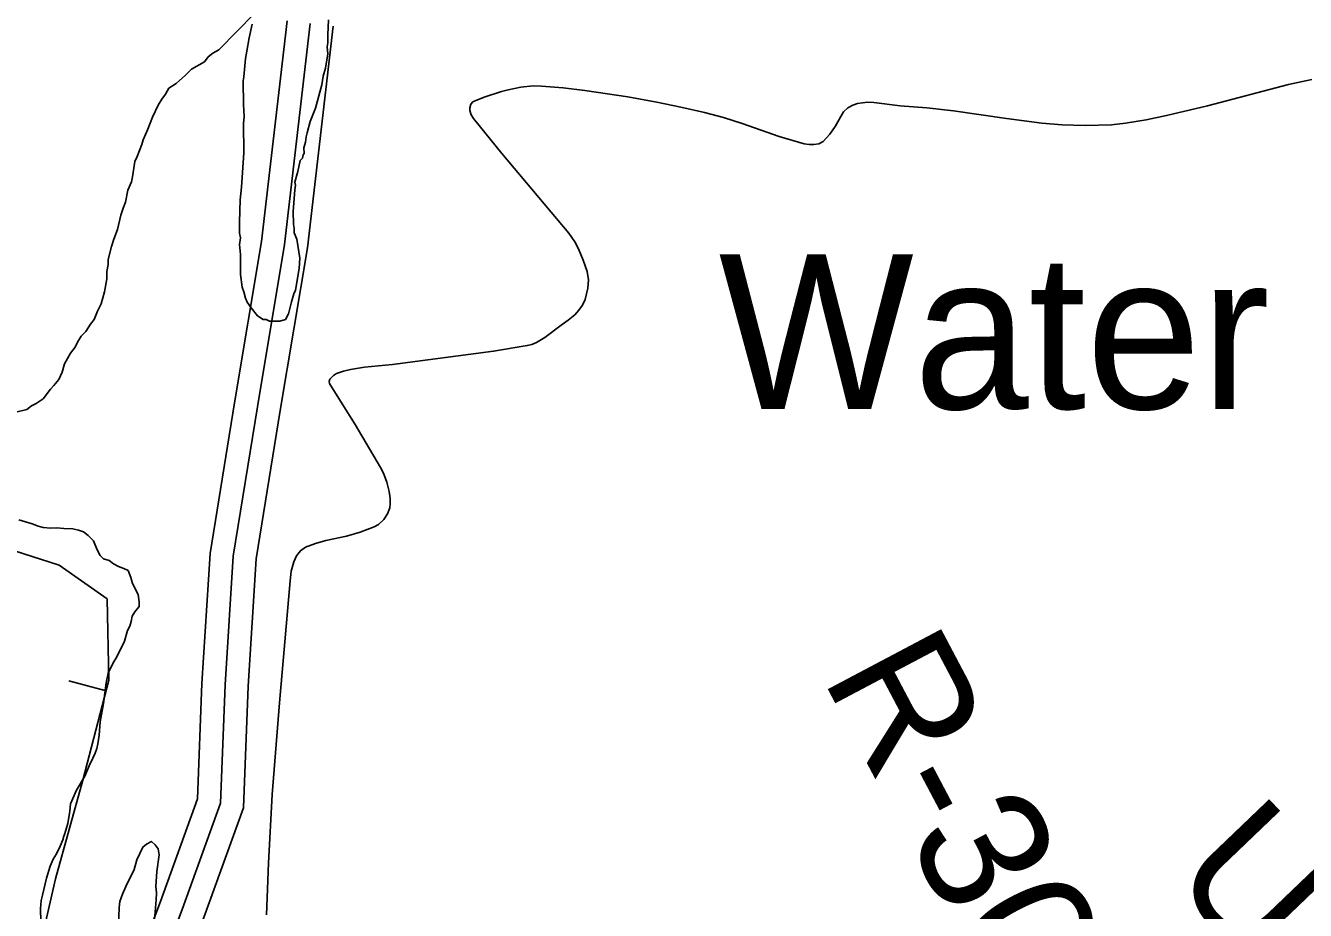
# Model space of a CAD drawing. Extents: x 3177385 to 3215275, y 903885 to 929304.
# Drawn here: x 3182296 to 3183124, y 911498 to 912070 of the extents above; entities that cross this region are included whole.
import ezdxf

# ---------------------------------------------------------------- set-up
doc = ezdxf.new("R2010")
doc.units = 0
for name, color, linetype in [('V-BORW-LINE', 7, 'Continuous'), ('V-RIVR-IDEN', 7, 'Continuous'), ('V-RIVR-RANG-IDEN', 7, 'Continuous'), ('V-ROAD-CNTR', 7, 'Continuous'), ('V-SITE-VEGE', 7, 'Continuous'), ('V-TOPO-SHOR', 7, 'Continuous'), ('V-WETL-SWMP', 7, 'Continuous')]:
    doc.layers.add(name, color=color, linetype=linetype)

msp = doc.modelspace()

# ---------------------------------------------------------------- linework, layer by layer
at = {"layer": 'V-BORW-LINE'}
msp.add_line((3182348.04, 911640.27), (3182323.85, 911646.58), dxfattribs=at)
for points in [[(3182317.74, 911721.45), (3182270.4, 911736.62)], [(3182348.76, 911699.65), (3182317.74, 911721.45)], [(3182349.8, 911647.02), (3182348.76, 911699.65)], [(3182332.92, 911582.41), (3182349.8, 911647.02)], [(3182315.25, 911518.63), (3182332.92, 911582.41)], [(3182298.67, 911446), (3182315.25, 911518.63)]]:
    msp.add_lwpolyline(points, dxfattribs=at)
at = {"layer": 'V-ROAD-CNTR'}
for points in [[(3182465.14, 912073.3), (3182448.58, 911930.81), (3182431.14, 911826.36), (3182415.34, 911728.94), (3182410.05, 911644.84), (3182407.18, 911570.44), (3182383.2, 911504.07), (3182361.33, 911446.35), (3182341.02, 911383.35), (3182327.82, 911314.4), (3182322.33, 911235.99), (3182319.54, 911168.22), (3182337.72, 911105.35), (3182378.68, 911013.44), (3182433.54, 910931.17), (3182484.07, 910856.71), (3182532.92, 910789.66), (3182561.97, 910728.61), (3182571.03, 910679.14), (3182575.14, 910627.52), (3182581.55, 910565.14), (3182602.07, 910498.35), (3182634.62, 910433.59)], [(3182480.04, 912071.57), (3182463.44, 911928.71), (3182445.94, 911823.92), (3182430.26, 911727.26), (3182425.03, 911644.08), (3182422.08, 911567.54), (3182397.27, 911498.86), (3182375.49, 911441.39), (3182355.58, 911379.62), (3182342.72, 911312.46), (3182337.3, 911235.16), (3182334.62, 911170.05), (3182351.84, 911110.51), (3182391.87, 911020.7), (3182445.98, 910939.55), (3182496.34, 910865.34), (3182545.86, 910797.36), (3182576.37, 910733.26), (3182585.92, 910681.09), (3182590.08, 910628.89), (3182596.32, 910568.14), (3182616.04, 910503.96), (3182648.03, 910440.32)], [(3182494.94, 912069.84), (3182478.29, 911926.61), (3182460.74, 911821.49), (3182445.19, 911725.59), (3182440.01, 911643.32), (3182436.98, 911564.63), (3182411.34, 911493.66), (3182389.65, 911436.43), (3182370.14, 911375.89), (3182357.62, 911310.52), (3182352.28, 911234.33), (3182349.71, 911171.87), (3182365.96, 911115.67), (3182405.05, 911027.97), (3182458.43, 910947.92), (3182508.61, 910873.97), (3182558.81, 910805.07), (3182590.76, 910737.92), (3182600.81, 910683.04), (3182605.02, 910630.25), (3182611.09, 910571.14), (3182630.01, 910509.57), (3182661.43, 910447.06)]]:
    msp.add_lwpolyline(points, dxfattribs=at)
at = {"layer": 'V-SITE-VEGE'}
for p, q in [((3182442.63, 912071.15), (3182440.64, 912062.41)), ((3182491.45, 912064.31), (3182491.9, 912074.06)), ((3182440.64, 912062.41), (3182439.16, 912053.67)), ((3182491.48, 912059.17), (3182491.45, 912064.31)), ((3182439.16, 912053.67), (3182438.17, 912049.04)), ((3182490.06, 912042.73), (3182491.54, 912051.99)), ((3182490.99, 912056.6), (3182491.48, 912059.17)), ((3182491.54, 912051.99), (3182490.99, 912056.6)), ((3182438.17, 912049.04), (3182437.22, 912037.23)), ((3182437.22, 912037.23), (3182436.73, 912034.66)), ((3182487.57, 912031.94), (3182488.56, 912037.59)), ((3182488.56, 912037.59), (3182490.06, 912042.73)), ((3183128.13, 912035.49), (3183113.04, 912032.22)), ((3182436.73, 912034.66), (3182436.83, 912019.26)), ((3182483.57, 912017.02), (3182487.57, 912031.94)), ((3182603.77, 912027.65), (3182593.28, 912024.32)), ((3182608.18, 912028.82), (3182603.77, 912027.65)), ((3182616.29, 912030.44), (3182608.18, 912028.82)), ((3182624.42, 912031.26), (3182616.29, 912030.44)), ((3182629.83, 912031.2), (3182624.42, 912031.26)), ((3182643.81, 912030.05), (3182629.83, 912031.2)), ((3182657.78, 912028.45), (3182643.81, 912030.05)), ((3182685.7, 912024.16), (3182657.78, 912028.45)), ((3183113.04, 912032.22), (3183060.59, 912018.5)), ((3182436.83, 912019.26), (3182437.4, 912011.56)), ((3182584.03, 912019.41), (3182583.32, 912017.2)), ((3182585.4, 912020.92), (3182584.03, 912019.41)), ((3182587.2, 912021.98), (3182585.4, 912020.92)), ((3182593.28, 912024.32), (3182587.2, 912021.98)), ((3182704.3, 912020.73), (3182685.7, 912024.16)), ((3182719.84, 912017.57), (3182704.3, 912020.73)), ((3182831.09, 912018.8), (3182827.95, 912017.14)), ((3182834.25, 912019.91), (3182831.09, 912018.8)), ((3182840.6, 912020.77), (3182834.25, 912019.91)), ((3182844.85, 912020.63), (3182840.6, 912020.77)), ((3182861.88, 912018.49), (3182844.85, 912020.63)), ((3182437.4, 912011.56), (3182436.92, 912006.94)), ((3182480.04, 912008.27), (3182483.57, 912017.02)), ((3182583.32, 912017.2), (3182583.39, 912015.35)), ((3182583.39, 912015.35), (3182584.23, 912012.57)), ((3182584.23, 912012.57), (3182585.69, 912010.18)), ((3182735.25, 912014.1), (3182719.84, 912017.57)), ((3182747.48, 912010.79), (3182735.25, 912014.1)), ((3182759.54, 912006.92), (3182747.48, 912010.79)), ((3182825.07, 912014.54), (3182819.75, 912005.13)), ((3182827.95, 912017.14), (3182825.07, 912014.54)), ((3182879.04, 912017.22), (3182861.88, 912018.49)), ((3182896.22, 912015.17), (3182879.04, 912017.22)), ((3182930.57, 912010.15), (3182896.22, 912015.17)), ((3183034.24, 912012.08), (3183020.96, 912009.41)), ((3183060.59, 912018.5), (3183034.24, 912012.08)), ((3182436.92, 912006.94), (3182437.05, 911987.94)), ((3182478.03, 912001.07), (3182480.04, 912008.27)), ((3182585.69, 912010.18), (3182604.16, 911987.68)), ((3182783.55, 911998.7), (3182759.54, 912006.92)), ((3182819.75, 912005.13), (3182816.21, 912000.14)), ((3182953.47, 912007.25), (3182930.57, 912010.15)), ((3182966.54, 912006.14), (3182953.47, 912007.25)), ((3182981.46, 912005.61), (3182966.54, 912006.14)), ((3182998.49, 912006.25), (3182981.46, 912005.61)), ((3183007.57, 912007.24), (3182998.49, 912006.25)), ((3183020.96, 912009.41), (3183007.57, 912007.24)), ((3182476.05, 911991.3), (3182477.05, 911994.9)), ((3182477.05, 911994.9), (3182477.54, 911998.49)), ((3182477.54, 911998.49), (3182478.03, 912001.07)), ((3182799.76, 911993.84), (3182783.55, 911998.7)), ((3182802.85, 911993.38), (3182799.76, 911993.84)), ((3182809.14, 911993.84), (3182805.98, 911993.4)), ((3182812.01, 911995.36), (3182809.14, 911993.84)), ((3182816.21, 912000.14), (3182812.01, 911995.36)), ((3182437.05, 911987.94), (3182435.67, 911965.86)), ((3182475.07, 911984.62), (3182475.57, 911986.67)), ((3182475.57, 911986.67), (3182476.07, 911987.7)), ((3182476.07, 911987.7), (3182476.05, 911991.3)), ((3182604.16, 911987.68), (3182647.38, 911936.21)), ((3182805.98, 911993.4), (3182802.85, 911993.38)), ((3182472.05, 911975.87), (3182473.54, 911983.07)), ((3182473.54, 911983.07), (3182475.07, 911984.62)), ((3182470.04, 911969.18), (3182472.05, 911975.87)), ((3182470.57, 911967.13), (3182470.04, 911969.18)), ((3182435.67, 911965.86), (3182434.7, 911957.63)), ((3182469.15, 911950.18), (3182470.08, 911964.05)), ((3182470.08, 911964.05), (3182470.57, 911967.13)), ((3182434.7, 911957.63), (3182434.29, 911943.26)), ((3182469.21, 911941.96), (3182469.15, 911950.18)), ((3182434.29, 911943.26), (3182434.34, 911936.07)), ((3182434.34, 911936.07), (3182434.87, 911932.99)), ((3182469.74, 911939.4), (3182469.21, 911941.96)), ((3182469.76, 911936.32), (3182469.74, 911939.4)), ((3182471.33, 911932.22), (3182469.76, 911936.32)), ((3182647.38, 911936.21), (3182651.31, 911930.56)), ((3182434.87, 911932.99), (3182434.39, 911928.88)), ((3182434.39, 911928.88), (3182434.95, 911922.21)), ((3182473.47, 911919.92), (3182471.33, 911932.22)), ((3182651.31, 911930.56), (3182653.73, 911925.98)), ((3182434.95, 911922.21), (3182435.04, 911909.38)), ((3182473, 911913.24), (3182473.47, 911919.92)), ((3182653.73, 911925.98), (3182656.7, 911918.75)), ((3182470.53, 911899.36), (3182473, 911913.24)), ((3182656.7, 911918.75), (3182659.19, 911911.28)), ((3182659.19, 911911.28), (3182660.07, 911905.97)), ((3182435.04, 911909.38), (3182436.12, 911901.17)), ((3182660.07, 911905.97), (3182659.74, 911900.61)), ((3182436.12, 911901.17), (3182437.17, 911898.1)), ((3182437.17, 911898.1), (3182438.23, 911894)), ((3182468.02, 911891.64), (3182469.52, 911896.79)), ((3182469.52, 911896.79), (3182470.53, 911899.36)), ((3182659.74, 911900.61), (3182657.9, 911893.12)), ((3182438.23, 911894), (3182439.27, 911891.44)), ((3182439.27, 911891.44), (3182441.86, 911887.87)), ((3182441.86, 911887.87), (3182446.01, 911882.76)), ((3182466.02, 911883.93), (3182468.02, 911891.64)), ((3182653.95, 911886.23), (3182651.25, 911883.4)), ((3182656.27, 911889.56), (3182653.95, 911886.23)), ((3182657.9, 911893.12), (3182656.27, 911889.56)), ((3182446.01, 911882.76), (3182449.62, 911880.22)), ((3182449.62, 911880.22), (3182451.67, 911880.23)), ((3182451.67, 911880.23), (3182453.73, 911879.22)), ((3182453.73, 911879.22), (3182460.41, 911879.27)), ((3182460.41, 911879.27), (3182463.99, 911880.32)), ((3182463.99, 911880.32), (3182466.02, 911883.93)), ((3182646.96, 911879.85), (3182642.38, 911876.59)), ((3182651.25, 911883.4), (3182646.96, 911879.85)), ((3182642.38, 911876.59), (3182631.93, 911868.72)), ((3182620.49, 911863.37), (3182598.78, 911859.71)), ((3182623.56, 911864.2), (3182620.49, 911863.37)), ((3182626.46, 911865.42), (3182623.56, 911864.2)), ((3182631.93, 911868.72), (3182626.46, 911865.42)), ((3182598.78, 911859.71), (3182533.43, 911851.13)), ((3182497.15, 911845.3), (3182495.17, 911844.17)), ((3182501.68, 911846.88), (3182497.15, 911845.3)), ((3182506.21, 911848.02), (3182501.68, 911846.88)), ((3182515.28, 911849.37), (3182506.21, 911848.02)), ((3182533.43, 911851.13), (3182515.28, 911849.37)), ((3182492.79, 911841.63), (3182492.31, 911840.23)), ((3182492.31, 911840.23), (3182492.58, 911838.9)), ((3182492.58, 911838.9), (3182500.73, 911825.67)), ((3182495.17, 911844.17), (3182492.79, 911841.63)), ((3182500.73, 911825.67), (3182509.17, 911812.41)), ((3182509.17, 911812.41), (3182525.62, 911784.65)), ((3182525.62, 911784.65), (3182527.47, 911780.9)), ((3182527.47, 911780.9), (3182529.57, 911775.02)), ((3182529.57, 911775.02), (3182531.14, 911769.07)), ((3182531.14, 911769.07), (3182531.89, 911764.58)), ((3182531.89, 911764.58), (3182531.91, 911761.11)), ((3182530.19, 911754.67), (3182527.76, 911751.05)), ((3182531.53, 911758.5), (3182530.19, 911754.67)), ((3182531.91, 911761.11), (3182531.53, 911758.5)), ((3182300.26, 911748.16), (3182291.48, 911750.77)), ((3182304.16, 911746.72), (3182300.26, 911748.16)), ((3182307.33, 911745.77), (3182304.16, 911746.72)), ((3182312.2, 911745.32), (3182307.33, 911745.77)), ((3182316.09, 911745.59), (3182312.2, 911745.32)), ((3182320.72, 911745.14), (3182316.09, 911745.59)), ((3182521.37, 911746.2), (3182512.37, 911742.81)), ((3182524.2, 911747.85), (3182521.37, 911746.2)), ((3182527.76, 911751.05), (3182524.2, 911747.85)), ((3182326.56, 911744.93), (3182320.72, 911745.14)), ((3182330.22, 911743.99), (3182326.56, 911744.93)), ((3182333.39, 911743.04), (3182330.22, 911743.99)), ((3182336.33, 911740.62), (3182333.39, 911743.04)), ((3182339.76, 911737.24), (3182336.33, 911740.62)), ((3182342.23, 911731.42), (3182339.76, 911737.24)), ((3182490.19, 911737.31), (3182483.56, 911735.53)), ((3182503.59, 911740.19), (3182490.19, 911737.31)), ((3182512.37, 911742.81), (3182503.59, 911740.19)), ((3182344.2, 911727.78), (3182342.23, 911731.42)), ((3182473.69, 911730.79), (3182471.21, 911727.55)), ((3182477.07, 911733.01), (3182473.69, 911730.79)), ((3182483.56, 911735.53), (3182477.07, 911733.01)), ((3182346.41, 911725.61), (3182344.2, 911727.78)), ((3182350.07, 911724.41), (3182346.41, 911725.61)), ((3182352.76, 911722.24), (3182350.07, 911724.41)), ((3182355.93, 911720.56), (3182352.76, 911722.24)), ((3182359.59, 911719.37), (3182355.93, 911720.56)), ((3182469.5, 911723.59), (3182467.86, 911717.58)), ((3182471.21, 911727.55), (3182469.5, 911723.59)), ((3182362.28, 911717.93), (3182359.59, 911719.37)), ((3182364.01, 911713.56), (3182362.28, 911717.93)), ((3182365.02, 911709.68), (3182364.01, 911713.56)), ((3182467.86, 911717.58), (3182467.03, 911711.43)), ((3182368.72, 911702.4), (3182365.02, 911709.68)), ((3182467.03, 911711.43), (3182460.16, 911632.44)), ((3182369.48, 911697.78), (3182368.72, 911702.4)), ((3182369.5, 911694.62), (3182369.48, 911697.78)), ((3182364.21, 911685.09), (3182364.92, 911688.51)), ((3182364.92, 911688.51), (3182366.6, 911691.19)), ((3182366.6, 911691.19), (3182369.5, 911694.62)), ((3182359.92, 911672.41), (3182361.82, 911679.23)), ((3182361.82, 911679.23), (3182363.26, 911681.92)), ((3182363.26, 911681.92), (3182364.21, 911685.09)), ((3182354.88, 911662.15), (3182359.92, 911672.41)), ((3182349.36, 911651.65), (3182352.48, 911658.24)), ((3182352.48, 911658.24), (3182354.88, 911662.15)), ((3182347.95, 911645.31), (3182349.36, 911651.65)), ((3182346.33, 911631.92), (3182347.95, 911645.31)), ((3182344.23, 911620.22), (3182346.33, 911631.92)), ((3182460.16, 911632.44), (3182455.56, 911573.18)), ((3182343.56, 911611.46), (3182344.23, 911620.22)), ((3182341.92, 911602.93), (3182342.62, 911605.85)), ((3182342.62, 911605.85), (3182343.56, 911611.46)), ((3182337.13, 911591.7), (3182339.53, 911596.58)), ((3182339.53, 911596.58), (3182340.96, 911600)), ((3182340.96, 911600), (3182341.92, 911602.93)), ((3182334.25, 911585.11), (3182337.13, 911591.7)), ((3182328.96, 911576.07), (3182334.25, 911585.11)), ((3182324.89, 911567.04), (3182328.96, 911576.07)), ((3182455.56, 911573.18), (3182453.01, 911528.73)), ((3182324.44, 911562.41), (3182324.89, 911567.04)), ((3182323.28, 911554.37), (3182324.44, 911562.41)), ((3182320.66, 911546.32), (3182321.14, 911547.3)), ((3182321.14, 911547.3), (3182323.28, 911554.37)), ((3182315.87, 911534.85), (3182318.27, 911539.74)), ((3182318.27, 911539.74), (3182319.94, 911543.88)), ((3182319.94, 911543.88), (3182320.66, 911546.32)), ((3182311.79, 911526.79), (3182313.7, 911531.43)), ((3182313.7, 911531.43), (3182315.87, 911534.85)), ((3182309.41, 911518.99), (3182311.79, 911526.79)), ((3182453.01, 911528.73), (3182451.85, 911495.41)), ((3182306.81, 911508.02), (3182309.41, 911518.99)), ((3182306.1, 911504.61), (3182306.81, 911508.02)), ((3182305.65, 911499.5), (3182306.1, 911504.61)), ((3182305.71, 911490.98), (3182305.65, 911499.5))]:
    msp.add_line(p, q, dxfattribs=at)
at = {"layer": 'V-TOPO-SHOR'}
for points in [[(3182587.2, 912021.98), (3182593.28, 912024.32), (3182603.77, 912027.66), (3182608.18, 912028.82), (3182616.29, 912030.44), (3182624.42, 912031.26), (3182629.83, 912031.2), (3182643.81, 912030.05), (3182657.78, 912028.45), (3182685.7, 912024.16), (3182704.3, 912020.73), (3182719.84, 912017.57), (3182735.25, 912014.1), (3182747.48, 912010.79), (3182759.54, 912006.92), (3182783.55, 911998.7), (3182799.76, 911993.84), (3182802.85, 911993.38), (3182805.98, 911993.4), (3182809.14, 911993.84), (3182812.02, 911995.36), (3182816.21, 912000.14), (3182819.75, 912005.13), (3182825.07, 912014.54), (3182827.95, 912017.14), (3182831.09, 912018.8), (3182834.25, 912019.91), (3182840.6, 912020.77), (3182844.85, 912020.63), (3182861.88, 912018.49), (3182879.04, 912017.22), (3182896.22, 912015.17), (3182930.57, 912010.15), (3182953.47, 912007.25), (3182966.54, 912006.14), (3182981.46, 912005.61), (3182998.49, 912006.25), (3183007.57, 912007.24), (3183020.96, 912009.4), (3183034.24, 912012.08), (3183060.59, 912018.5), (3183113.04, 912032.22), (3183128.13, 912035.49)], [(3182451.85, 911495.41), (3182453.01, 911528.73), (3182455.56, 911573.18), (3182460.16, 911632.44), (3182467.03, 911711.43), (3182467.86, 911717.58), (3182469.5, 911723.59), (3182471.21, 911727.55), (3182473.69, 911730.79), (3182477.07, 911733.01), (3182483.56, 911735.53), (3182490.19, 911737.31), (3182503.59, 911740.19), (3182512.37, 911742.81), (3182521.37, 911746.2), (3182524.2, 911747.85), (3182527.76, 911751.05), (3182530.19, 911754.67), (3182531.53, 911758.5), (3182531.91, 911761.11), (3182531.89, 911764.58), (3182531.14, 911769.07), (3182529.57, 911775.02), (3182527.47, 911780.9), (3182525.62, 911784.65), (3182509.17, 911812.41), (3182500.73, 911825.67), (3182492.58, 911838.9), (3182492.31, 911840.23), (3182492.79, 911841.63), (3182495.17, 911844.17), (3182497.15, 911845.3), (3182501.68, 911846.88), (3182506.21, 911848.02), (3182515.28, 911849.37), (3182533.43, 911851.13), (3182598.78, 911859.71), (3182620.49, 911863.37), (3182623.56, 911864.2), (3182626.46, 911865.42), (3182631.93, 911868.72), (3182642.38, 911876.59), (3182646.96, 911879.85), (3182651.25, 911883.4), (3182653.95, 911886.23), (3182656.27, 911889.56), (3182657.9, 911893.12), (3182659.74, 911900.61), (3182660.07, 911905.97), (3182659.19, 911911.28), (3182656.7, 911918.75), (3182653.73, 911925.98), (3182651.31, 911930.56), (3182647.38, 911936.21), (3182604.17, 911987.68), (3182585.69, 912010.18), (3182584.23, 912012.57), (3182583.39, 912015.35), (3182583.32, 912017.2), (3182584.03, 912019.41), (3182585.4, 912020.92), (3182587.2, 912021.98)]]:
    msp.add_lwpolyline(points, dxfattribs=at)
at = {"layer": 'V-WETL-SWMP'}
for points in [[(3182443.95, 912078.07), (3182420.93, 912054.73), (3182417.09, 912052.38), (3182414.01, 912050.04), (3182411.72, 912046.94), (3182403.25, 912042.24), (3182399.41, 912038.35), (3182393.27, 912032.9), (3182388.66, 912029.77), (3182386.36, 912025.9), (3182384.07, 912022.79), (3182381.78, 912018.91), (3182377.97, 912011.16), (3182374.93, 912003.41), (3182371.89, 911996.43), (3182371.14, 911993.34), (3182368.1, 911985.59), (3182366.58, 911982.49), (3182365.11, 911972.43), (3182364.35, 911969.34), (3182362.07, 911963.91), (3182360.58, 911956.17), (3182359.07, 911952.3), (3182357.55, 911947.65), (3182355.3, 911938.37), (3182353.03, 911932.17), (3182351.51, 911927.52), (3182349.25, 911919.01), (3182349.28, 911915.92), (3182348.54, 911911.27), (3182348.57, 911906.64), (3182347.08, 911898.13), (3182344.82, 911890.39), (3182342.53, 911885.73), (3182340.25, 911880.31), (3182337.96, 911877.2), (3182334.9, 911872.54), (3182331.83, 911869.43), (3182329.54, 911865.55), (3182328.02, 911862.45), (3182324.95, 911858.57), (3182321.14, 911851.59), (3182319.63, 911846.17), (3182317.35, 911841.51), (3182314.28, 911837.63), (3182311.98, 911835.3), (3182307.39, 911829.08), (3182302.77, 911825.96), (3182299.69, 911824.39), (3182296.62, 911822.05), (3182289.68, 911820.46)], [(3182355.9, 911482.33), (3182356.51, 911500.1), (3182356.97, 911503.99), (3182358.64, 911508.63), (3182360.79, 911513.75), (3182366.07, 911524.74), (3182367.97, 911530.84), (3182371.81, 911539.14), (3182374.23, 911541.1), (3182377.38, 911542.83), (3182379.83, 911540.66), (3182381.79, 911537.99), (3182382.31, 911534.1), (3182380.92, 911523.39), (3182380.26, 911513.65), (3182380.53, 911509.51), (3182380.32, 911505.13), (3182379.21, 911489.55)]]:
    msp.add_lwpolyline(points, dxfattribs=at)

# ---------------------------------------------------------------- texts
at = {"layer": 'V-RIVR-IDEN'}
msp.add_text('Water', height=100, dxfattribs=at).set_placement((3182744.39, 911822.5))
at = {"layer": 'V-RIVR-RANG-IDEN'}
for s, rotation, p in [('R-302.8', 297.86389, (3182810.73, 911649.33)), ('U-020', 313.74232, (3183034.66, 911518.94))]:
    msp.add_text(s, height=83, rotation=rotation, dxfattribs=at).set_placement(p)

doc.saveas('drawing.dxf')
